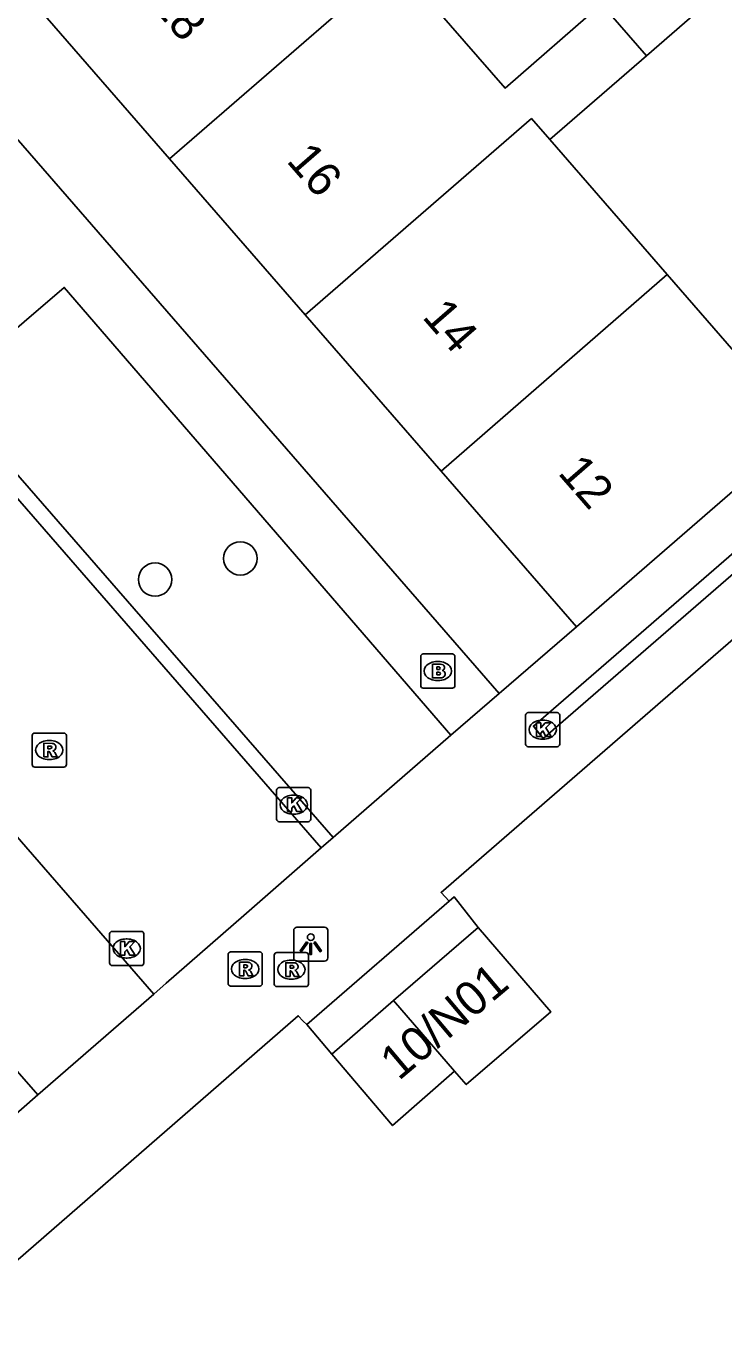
# Model space of a CAD drawing. Extents: x 155888 to 156864, y 383882 to 384671.
# Drawn here: x 156649.97 to 156670.41, y 383999.97 to 384038.66 of the extents above; entities that cross this region are included whole.
import ezdxf

# ---------------------------------------------------------------- set-up
doc = ezdxf.new("R2010")
doc.units = 0
for name, color, linetype in [('IMGEO_Boom', 7, 'Continuous'), ('IMGEO_Brandkraan', 7, 'Continuous'), ('IMGEO_Kolk', 7, 'Continuous'), ('IMGEO_Lichtpunt', 7, 'Continuous'), ('IMGEO_Pand', 7, 'Continuous'), ('IMGEO_Pand_nummerreeks', 7, 'Continuous'), ('IMGEO_Parkeervlak_open', 7, 'Continuous'), ('IMGEO_Rijbaan_lokaal_gesloten', 7, 'Continuous'), ('IMGEO_Rijbaan_lokaal_open', 7, 'Continuous'), ('IMGEO_Rioolput', 7, 'Continuous'), ('IMGEO_Voetpad_open', 7, 'Continuous')]:
    doc.layers.add(name, color=color, linetype=linetype)

msp = doc.modelspace()

# ---------------------------------------------------------------- linework, layer by layer
at = {"layer": 'IMGEO_Boom'}
for centre in [(156656.24, 384023.053), (156653.741, 384022.432)]:
    msp.add_circle(centre, 0.489, dxfattribs=at)
at = {"layer": 'IMGEO_Brandkraan'}
for p, q in [((156661.528, 384019.325), (156661.528, 384020.177)), ((156661.603, 384020.251), (156662.455, 384020.251)), ((156662.016, 384020.031), (156662.041, 384020.031)), ((156662.529, 384020.177), (156662.529, 384019.325)), ((156662.455, 384019.251), (156661.603, 384019.251)), ((156662.039, 384019.471), (156662.014, 384019.471))]:
    msp.add_line(p, q, dxfattribs=at)
for points in [[(156661.528, 384019.325), (156661.528, 384020.177)], [(156661.603, 384020.251), (156662.455, 384020.251)], [(156662.529, 384020.177), (156662.529, 384019.325)], [(156661.876, 384019.951), (156661.876, 384019.551), (156662.089, 384019.551)], [(156662.107, 384019.951), (156661.876, 384019.951)], [(156662.055, 384019.87), (156662.001, 384019.87), (156662.001, 384019.794)], [(156662.001, 384019.794), (156662.054, 384019.794)], [(156662.063, 384019.718), (156662.001, 384019.718), (156662.001, 384019.637)], [(156662.001, 384019.637), (156662.063, 384019.637)], [(156662.455, 384019.251), (156661.603, 384019.251)]]:
    msp.add_lwpolyline(points, dxfattribs=at)
for centre, radius, start, end in [((156661.605, 384020.175), 0.0765, 91.552, 178.448), ((156661.605, 384020.175), 0.0765, 91.552, 178.448), ((156662.453, 384020.175), 0.0765, 1.552, 88.448), ((156662.453, 384020.175), 0.0765, 1.552, 88.448), ((156662.056, 384019.832), 0.0379, 267.8285, 90.9355), ((156662.064, 384019.677), 0.0404, 269.8759, 90.5077), ((156662.111, 384019.806), 0.145, 59.4692, 91.5367), ((156662.136, 384019.853), 0.0922, 285.5137, 58.1501), ((156662.141, 384019.661), 0.105, 301.3115, 78.989), ((156661.605, 384019.327), 0.0765, 181.552, 268.448), ((156661.605, 384019.327), 0.0765, 181.552, 268.448), ((156662.095, 384019.802), 0.251, 268.6676, 293.5347), ((156662.453, 384019.327), 0.0765, 271.552, 358.448), ((156662.453, 384019.327), 0.0765, 271.552, 358.448)]:
    msp.add_arc(centre, radius, start, end, dxfattribs=at)
for centre, major_axis, ratio, start_param, end_param in [((156662.015, 384019.751), (-0.387, 0.002), 0.722429, 4.712389, 7.853982), ((156662.04, 384019.751), (-0.39, 0.002), 0.717154, 1.570796, 4.712389)]:
    msp.add_ellipse(centre, major_axis=major_axis, ratio=ratio, start_param=start_param, end_param=end_param, dxfattribs=at)
at = {"layer": 'IMGEO_Kolk'}
for p, q in [((156664.677, 384018.532), (156665.529, 384018.532)), ((156664.602, 384017.606), (156664.602, 384018.458)), ((156665.09, 384018.312), (156665.115, 384018.312)), ((156665.603, 384018.458), (156665.603, 384017.606)), ((156665.113, 384017.752), (156665.088, 384017.752)), ((156665.529, 384017.532), (156664.677, 384017.532)), ((156657.303, 384015.407), (156657.303, 384016.259)), ((156657.378, 384016.333), (156658.23, 384016.333)), ((156658.304, 384016.259), (156658.304, 384015.407)), ((156657.791, 384016.113), (156657.816, 384016.113)), ((156657.814, 384015.553), (156657.789, 384015.553)), ((156658.23, 384015.333), (156657.378, 384015.333)), ((156652.408, 384011.189), (156652.408, 384012.041)), ((156652.483, 384012.115), (156653.335, 384012.115)), ((156652.896, 384011.895), (156652.921, 384011.895)), ((156653.409, 384012.041), (156653.409, 384011.189)), ((156653.335, 384011.115), (156652.483, 384011.115)), ((156652.919, 384011.335), (156652.894, 384011.335))]:
    msp.add_line(p, q, dxfattribs=at)
for points in [[(156664.677, 384018.532), (156665.529, 384018.532)], [(156664.602, 384017.606), (156664.602, 384018.458)], [(156664.923, 384018.232), (156665.046, 384018.232), (156665.046, 384018.081), (156665.176, 384018.232), (156665.34, 384018.232), (156665.194, 384018.081), (156665.347, 384017.832), (156665.195, 384017.832), (156665.11, 384017.996), (156665.046, 384017.929), (156665.046, 384017.832), (156664.923, 384017.832), (156664.923, 384018.232)], [(156665.603, 384018.458), (156665.603, 384017.606)], [(156665.529, 384017.532), (156664.677, 384017.532)], [(156657.303, 384015.407), (156657.303, 384016.259)], [(156657.378, 384016.333), (156658.23, 384016.333)], [(156658.304, 384016.259), (156658.304, 384015.407)], [(156657.624, 384016.033), (156657.747, 384016.033), (156657.747, 384015.882), (156657.877, 384016.033), (156658.041, 384016.033), (156657.895, 384015.882), (156658.048, 384015.633), (156657.896, 384015.633), (156657.811, 384015.797), (156657.747, 384015.73), (156657.747, 384015.633), (156657.624, 384015.633), (156657.624, 384016.033)], [(156658.23, 384015.333), (156657.378, 384015.333)], [(156652.408, 384011.189), (156652.408, 384012.041)], [(156652.483, 384012.115), (156653.335, 384012.115)], [(156653.409, 384012.041), (156653.409, 384011.189)], [(156652.729, 384011.815), (156652.852, 384011.815), (156652.852, 384011.664), (156652.982, 384011.815), (156653.146, 384011.815), (156653, 384011.664), (156653.153, 384011.415), (156653.001, 384011.415), (156652.916, 384011.579), (156652.852, 384011.512), (156652.852, 384011.415), (156652.729, 384011.415), (156652.729, 384011.815)], [(156653.335, 384011.115), (156652.483, 384011.115)]]:
    msp.add_lwpolyline(points, dxfattribs=at)
for centre, start, end in [((156664.679, 384018.456), 91.552, 178.448), ((156664.679, 384018.456), 91.552, 178.448), ((156665.527, 384018.456), 1.552, 88.448), ((156665.527, 384018.456), 1.552, 88.448), ((156664.679, 384017.608), 181.552, 268.448), ((156664.679, 384017.608), 181.552, 268.448), ((156665.527, 384017.608), 271.552, 358.448), ((156665.527, 384017.608), 271.552, 358.448), ((156657.38, 384016.257), 91.552, 178.448), ((156657.38, 384016.257), 91.552, 178.448), ((156658.228, 384016.257), 1.552, 88.448), ((156658.228, 384016.257), 1.552, 88.448), ((156657.38, 384015.409), 181.552, 268.448), ((156657.38, 384015.409), 181.552, 268.448), ((156658.228, 384015.409), 271.552, 358.448), ((156658.228, 384015.409), 271.552, 358.448), ((156652.485, 384012.039), 91.552, 178.448), ((156652.485, 384012.039), 91.552, 178.448), ((156653.333, 384012.039), 1.552, 88.448), ((156653.333, 384012.039), 1.552, 88.448), ((156652.485, 384011.191), 181.552, 268.448), ((156652.485, 384011.191), 181.552, 268.448), ((156653.333, 384011.191), 271.552, 358.448), ((156653.333, 384011.191), 271.552, 358.448)]:
    msp.add_arc(centre, 0.0765, start, end, dxfattribs=at)
for centre, major_axis, ratio, start_param, end_param in [((156665.089, 384018.032), (-0.387, 0.002), 0.722429, 4.712389, 7.853982), ((156665.114, 384018.032), (-0.39, 0.002), 0.717154, 1.570796, 4.712389), ((156657.79, 384015.833), (-0.387, 0.002), 0.722429, 4.712389, 7.853982), ((156657.815, 384015.833), (-0.39, 0.002), 0.717154, 1.570796, 4.712389), ((156652.895, 384011.615), (-0.387, 0.002), 0.722429, 4.712389, 7.853982), ((156652.92, 384011.615), (-0.39, 0.002), 0.717154, 1.570796, 4.712389)]:
    msp.add_ellipse(centre, major_axis=major_axis, ratio=ratio, start_param=start_param, end_param=end_param, dxfattribs=at)
at = {"layer": 'IMGEO_Lichtpunt'}
for p, q in [((156657.806, 384012.148), (156657.806, 384011.341)), ((156657.806, 384012.148), (156657.806, 384011.341)), ((156658.708, 384012.243), (156657.9, 384012.243)), ((156658.708, 384012.243), (156657.9, 384012.243)), ((156658.802, 384011.341), (156658.802, 384012.148)), ((156658.802, 384011.341), (156658.802, 384012.148)), ((156657.9, 384011.247), (156658.708, 384011.247)), ((156657.9, 384011.247), (156658.708, 384011.247))]:
    msp.add_line(p, q, dxfattribs=at)
for points in [[(156658.18, 384011.812), (156658.219, 384011.784), (156658.031, 384011.522), (156657.993, 384011.549), (156658.18, 384011.812)], [(156658.282, 384011.764), (156658.329, 384011.764), (156658.329, 384011.442), (156658.282, 384011.442), (156658.282, 384011.764)], [(156658.392, 384011.784), (156658.43, 384011.811), (156658.617, 384011.549), (156658.578, 384011.521), (156658.392, 384011.784)]]:
    msp.add_lwpolyline(points, dxfattribs=at)
msp.add_circle((156658.305, 384011.946), 0.0994, dxfattribs=at)
for centre, start, end in [((156657.9, 384012.148), 90, 180), ((156657.9, 384012.148), 90, 180), ((156658.708, 384012.148), 0, 90), ((156658.708, 384012.148), 0, 90), ((156657.9, 384011.341), 180, 270), ((156657.9, 384011.341), 180, 270), ((156658.708, 384011.341), 270, 0), ((156658.708, 384011.341), 270, 360)]:
    msp.add_arc(centre, 0.0946, start, end, dxfattribs=at)
at = {"layer": 'IMGEO_Pand'}
for points in [[(156668.143, 384037.795), (156670.973, 384040.255), (156670.442, 384040.866), (156669.661, 384041.765), (156666.831, 384039.304)], [(156660.795, 384040.531), (156654.165, 384034.772)], [(156666.831, 384039.304), (156664.001, 384036.844), (156660.795, 384040.531)], [(156654.165, 384034.772), (156650.184, 384039.35)], [(156668.143, 384037.795), (156666.831, 384039.304)], [(156665.313, 384035.334), (156668.143, 384037.795)], [(156665.313, 384035.334), (156664.775, 384035.953), (156658.145, 384030.194)], [(156668.756, 384031.375), (156665.313, 384035.334)], [(156654.165, 384034.772), (156658.145, 384030.194)], [(156662.126, 384025.616), (156668.756, 384031.375)], [(156668.756, 384031.375), (156672.728, 384026.807)], [(156658.145, 384030.194), (156662.126, 384025.616)], [(156672.728, 384026.807), (156666.095, 384021.051)], [(156666.095, 384021.051), (156662.126, 384025.616)], [(156663.208, 384012.227), (156660.731, 384010.093)], [(156663.208, 384012.227), (156665.337, 384009.756), (156662.861, 384007.622), (156662.517, 384008.021)], [(156660.731, 384010.093), (156662.517, 384008.021)]]:
    msp.add_lwpolyline(points, dxfattribs=at)
at = {"layer": 'IMGEO_Parkeervlak_open'}
msp.add_lwpolyline([(156650.3, 384007.321), (156638.779, 384020.517)], dxfattribs=at)
at = {"layer": 'IMGEO_Rijbaan_lokaal_gesloten'}
for points in [[(156584.127, 384100.331), (156646.454, 384028.54), (156658.614, 384014.564)], [(156642.188, 384023.534), (156653.701, 384010.28)], [(156658.614, 384014.564), (156656.338, 384012.579), (156654.062, 384010.594), (156653.701, 384010.28)]]:
    msp.add_lwpolyline(points, dxfattribs=at)
at = {"layer": 'IMGEO_Rijbaan_lokaal_open'}
for points in [[(156658.96, 384014.865), (156647.553, 384027.982)], [(156658.96, 384014.865), (156658.614, 384014.564)]]:
    msp.add_lwpolyline(points, dxfattribs=at)
at = {"layer": 'IMGEO_Rioolput'}
for p, q in [((156650.139, 384017.007), (156650.139, 384017.859)), ((156650.214, 384017.933), (156651.066, 384017.933)), ((156650.627, 384017.713), (156650.652, 384017.713)), ((156651.14, 384017.859), (156651.14, 384017.007)), ((156651.066, 384016.933), (156650.214, 384016.933)), ((156650.65, 384017.153), (156650.625, 384017.153)), ((156655.956, 384011.513), (156656.808, 384011.513)), ((156655.881, 384010.587), (156655.881, 384011.439)), ((156656.369, 384011.293), (156656.394, 384011.293)), ((156656.882, 384011.439), (156656.882, 384010.587)), ((156657.235, 384010.57), (156657.235, 384011.422)), ((156657.31, 384011.496), (156658.162, 384011.496)), ((156657.723, 384011.276), (156657.748, 384011.276)), ((156658.236, 384011.422), (156658.236, 384010.57)), ((156656.392, 384010.733), (156656.367, 384010.733)), ((156656.808, 384010.513), (156655.956, 384010.513)), ((156658.162, 384010.496), (156657.31, 384010.496)), ((156657.746, 384010.716), (156657.721, 384010.716))]:
    msp.add_line(p, q, dxfattribs=at)
for points in [[(156650.139, 384017.007), (156650.139, 384017.859)], [(156650.214, 384017.933), (156651.066, 384017.933)], [(156651.14, 384017.859), (156651.14, 384017.007)], [(156650.728, 384017.631), (156650.476, 384017.633), (156650.476, 384017.233)], [(156650.476, 384017.233), (156650.6, 384017.233), (156650.6, 384017.395), (156650.611, 384017.395)], [(156650.654, 384017.552), (156650.6, 384017.552), (156650.6, 384017.471)], [(156650.6, 384017.471), (156650.652, 384017.471)], [(156650.658, 384017.366), (156650.729, 384017.233), (156650.869, 384017.233), (156650.804, 384017.359)], [(156651.066, 384016.933), (156650.214, 384016.933)], [(156655.956, 384011.513), (156656.808, 384011.513)], [(156655.881, 384010.587), (156655.881, 384011.439)], [(156656.47, 384011.211), (156656.218, 384011.213), (156656.218, 384010.813)], [(156656.396, 384011.132), (156656.342, 384011.132), (156656.342, 384011.051)], [(156656.882, 384011.439), (156656.882, 384010.587)], [(156657.235, 384010.57), (156657.235, 384011.422)], [(156657.31, 384011.496), (156658.162, 384011.496)], [(156657.824, 384011.194), (156657.572, 384011.196), (156657.572, 384010.796)], [(156657.75, 384011.115), (156657.696, 384011.115), (156657.696, 384011.034)], [(156658.236, 384011.422), (156658.236, 384010.57)], [(156656.218, 384010.813), (156656.342, 384010.813), (156656.342, 384010.975), (156656.353, 384010.975)], [(156656.342, 384011.051), (156656.394, 384011.051)], [(156656.4, 384010.946), (156656.471, 384010.813), (156656.611, 384010.813), (156656.546, 384010.939)], [(156657.572, 384010.796), (156657.696, 384010.796), (156657.696, 384010.958), (156657.707, 384010.958)], [(156657.696, 384011.034), (156657.748, 384011.034)], [(156657.754, 384010.929), (156657.825, 384010.796), (156657.965, 384010.796), (156657.9, 384010.922)], [(156656.808, 384010.513), (156655.956, 384010.513)], [(156658.162, 384010.496), (156657.31, 384010.496)]]:
    msp.add_lwpolyline(points, dxfattribs=at)
for centre, radius, start, end in [((156650.216, 384017.857), 0.0765, 91.552, 178.448), ((156650.216, 384017.857), 0.0765, 91.552, 178.448), ((156651.064, 384017.857), 0.0765, 1.552, 88.448), ((156651.064, 384017.857), 0.0765, 1.552, 88.448), ((156650.61, 384017.342), 0.0533, 26.0293, 88.6989), ((156650.636, 384017.66), 0.19, 274.7715, 282.9687), ((156650.66, 384017.456), 0.0964, 77.0061, 93.1865), ((156650.674, 384017.513), 0.0378, 276.6634, 79.6772), ((156650.727, 384017.521), 0.109, 350.3612, 89.416), ((156650.725, 384017.521), 0.112, 277.5842, 350.9817), ((156650.709, 384017.306), 0.108, 29.5134, 73.7905), ((156650.216, 384017.009), 0.0765, 181.552, 268.448), ((156650.216, 384017.009), 0.0765, 181.552, 268.448), ((156651.064, 384017.009), 0.0765, 271.552, 358.448), ((156651.064, 384017.009), 0.0765, 271.552, 358.448), ((156655.958, 384011.437), 0.0765, 91.552, 178.448), ((156655.958, 384011.437), 0.0765, 91.552, 178.448), ((156656.806, 384011.437), 0.0765, 1.552, 88.448), ((156656.806, 384011.437), 0.0765, 1.552, 88.448), ((156656.402, 384011.036), 0.0964, 77.0061, 93.1865), ((156656.416, 384011.093), 0.0378, 276.6634, 79.6772), ((156656.469, 384011.101), 0.109, 350.3612, 89.416), ((156657.312, 384011.42), 0.0765, 91.552, 178.448), ((156657.312, 384011.42), 0.0765, 91.552, 178.448), ((156657.756, 384011.019), 0.0964, 77.0061, 93.1865), ((156657.77, 384011.076), 0.0378, 276.6634, 79.6772), ((156657.823, 384011.084), 0.109, 350.3612, 89.416), ((156658.16, 384011.42), 0.0765, 1.552, 88.448), ((156658.16, 384011.42), 0.0765, 1.552, 88.448), ((156656.352, 384010.922), 0.0533, 26.0293, 88.6989), ((156656.378, 384011.24), 0.19, 274.7715, 282.9687), ((156656.467, 384011.101), 0.112, 277.5842, 350.9817), ((156656.451, 384010.886), 0.108, 29.5134, 73.7905), ((156657.706, 384010.905), 0.0533, 26.0293, 88.6989), ((156657.732, 384011.223), 0.19, 274.7715, 282.9687), ((156657.821, 384011.084), 0.112, 277.5842, 350.9817), ((156657.805, 384010.869), 0.108, 29.5134, 73.7905), ((156655.958, 384010.589), 0.0765, 181.552, 268.448), ((156655.958, 384010.589), 0.0765, 181.552, 268.448), ((156656.806, 384010.589), 0.0765, 271.552, 358.448), ((156656.806, 384010.589), 0.0765, 271.552, 358.448), ((156657.312, 384010.572), 0.0765, 181.552, 268.448), ((156657.312, 384010.572), 0.0765, 181.552, 268.448), ((156658.16, 384010.572), 0.0765, 271.552, 358.448), ((156658.16, 384010.572), 0.0765, 271.552, 358.448)]:
    msp.add_arc(centre, radius, start, end, dxfattribs=at)
for centre, major_axis, ratio, start_param, end_param in [((156650.626, 384017.433), (-0.387, 0.002), 0.722429, 4.712389, 7.853982), ((156650.651, 384017.433), (-0.39, 0.002), 0.717154, 1.570796, 4.712389), ((156656.368, 384011.013), (-0.387, 0.002), 0.722429, 4.712389, 7.853982), ((156656.393, 384011.013), (-0.39, 0.002), 0.717154, 1.570796, 4.712389), ((156657.722, 384010.996), (-0.387, 0.002), 0.722429, 4.712389, 7.853982), ((156657.747, 384010.996), (-0.39, 0.002), 0.717154, 1.570796, 4.712389)]:
    msp.add_ellipse(centre, major_axis=major_axis, ratio=ratio, start_param=start_param, end_param=end_param, dxfattribs=at)
at = {"layer": 'IMGEO_Voetpad_open'}
for points in [[(156663.829, 384019.095), (156628.032, 384060.288)], [(156665.113, 384017.769), (156664.832, 384018.136), (156702.582, 384050.885), (156702.889, 384050.539), (156665.113, 384017.769)], [(156662.36, 384013.004), (156662.126, 384013.26), (156703.764, 384049.407)], [(156647.553, 384027.982), (156651.076, 384031.003), (156662.415, 384017.868)], [(156666.095, 384021.051), (156663.829, 384019.095)], [(156663.829, 384019.095), (156662.415, 384017.868)], [(156662.415, 384017.868), (156658.96, 384014.865)], [(156662.36, 384013.004), (156662.508, 384013.132), (156663.208, 384012.227)], [(156658.188, 384009.383), (156662.36, 384013.004)], [(156653.701, 384010.28), (156650.3, 384007.321)], [(156660.731, 384010.093), (156658.919, 384008.519)], [(156621.607, 383977.767), (156621.473, 383977.93), (156646.851, 384000), (156657.939, 384009.643), (156658.08, 384009.487), (156658.188, 384009.383)], [(156658.919, 384008.519), (156658.188, 384009.383)], [(156662.517, 384008.021), (156660.701, 384006.421), (156658.919, 384008.519)], [(156650.3, 384007.321), (156648.778, 384005.996)]]:
    msp.add_lwpolyline(points, dxfattribs=at)

# ---------------------------------------------------------------- texts
at = {"layer": 'IMGEO_Pand_nummerreeks'}
for s, rotation, p in [('18', 311.0064, (156653.591, 384039.274)), ('16', 311.0064, (156657.567, 384034.7)), ('14', 311.0064, (156661.546, 384030.124)), ('12', 311.0066, (156665.523, 384025.55)), ('10/N01', 40.1355, (156660.883, 384007.718))]:
    msp.add_text(s, height=1, rotation=rotation, dxfattribs=at).set_placement(p)

doc.saveas('drawing.dxf')
